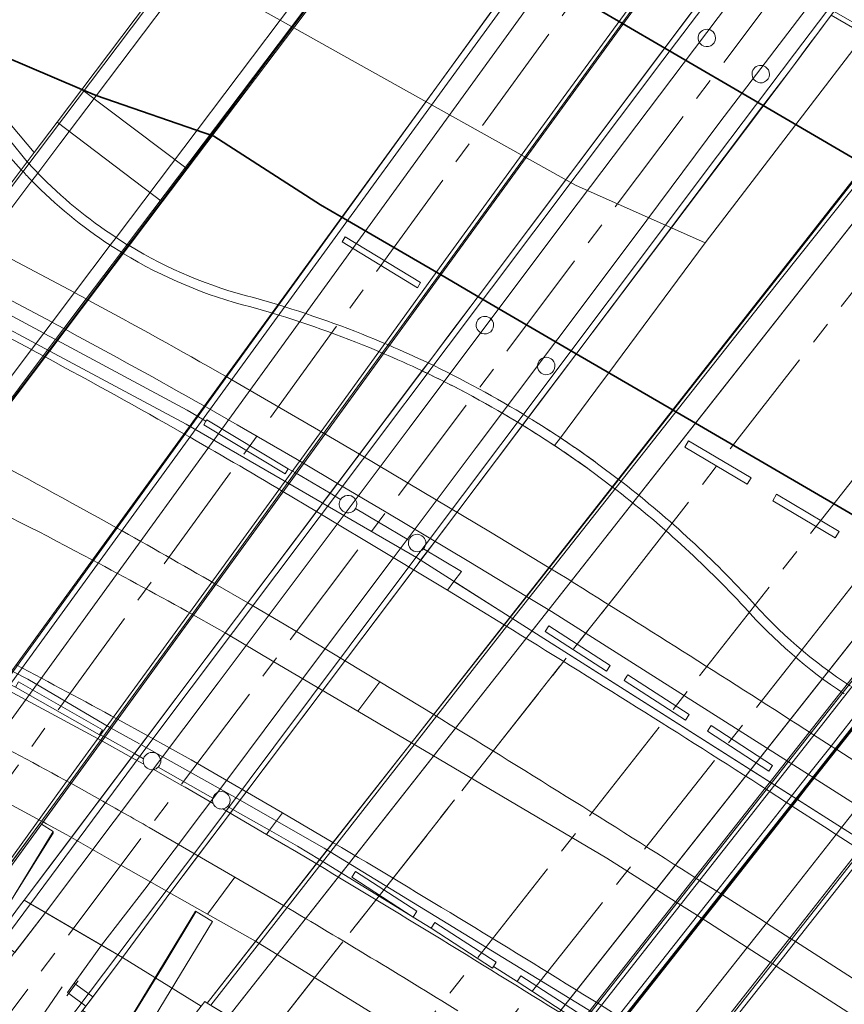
# Model space of a CAD drawing. Extents: x 150256 to 156914, y 461459 to 469481.
# Tile 352 of 656: x 155438 to 155492, y 464315 to 464381. Entities that reach past the tile are written whole.
import ezdxf

# ---------------------------------------------------------------- set-up
doc = ezdxf.new("R2010")
doc.units = 0
doc.header["$LTSCALE"] = 0.75
doc.linetypes.add('AM-AS', pattern=[16, 10, -2, 2, -2])
for name, color, linetype, lineweight in [('B-RO-AM-AS_SPOOR-G', 251, 'AM-AS', 18), ('B-RO-GK-BESCHOEIING-G', 251, 'GK-BESCHOEIING', 35), ('B-RO-GR-GRAS-GV', 251, 'CONTINUOUS', 13), ('B-RO-IE-TERREINAFSCHEIDING_KUNSTMATIG_HEKWERK-G', 251, 'IE-TERREINAFSCHEIDING-KUNSTMATIG', 18), ('B-RO-IE-TERREINAFSCHEIDING_KUNSTMATIG_MUUR-G', 251, 'IE-TERREINAFSCHEIDING-KUNSTMATIG-DICHT', 18), ('B-RO-IE-TERREINAFSCHEIDING_KUNSTMATIG_MUUR-GV', 251, 'CONTINUOUS', 18), ('B-RO-KW-KUNSTWERK_DEK-GV', 6, 'CONTINUOUS', 18), ('B-RO-KW-KUNSTWERK_LANDHOOFD-GV', 251, 'CONTINUOUS', 18), ('B-RO-KW-KUNSTWERK_PIJLER-GV', 251, 'CONTINUOUS', 18), ('B-RO-KW-KUNSTWERK_SLOOF-GV', 251, 'CONTINUOUS', 18), ('B-RO-OG-TERREIN_CULTUURSCHEIDING-GV', 251, 'CONTINUOUS', 18), ('B-RO-OG-WATER_KANAAL-GV', 251, 'CONTINUOUS', 18), ('B-RO-OG-WATER_SLOOT-GV', 251, 'CONTINUOUS', 18), ('B-RO-VH-VERHARDING_ASFALT-GV', 251, 'CONTINUOUS', 18), ('B-RO-VH-VERHARDING_BETONSTRAATSTEEN-GV', 251, 'CONTINUOUS', 18), ('B-RO-VH-VERHARDING_GESLOTEN-GV', 251, 'CONTINUOUS', 18), ('B-RO-VH-VERHARDING_HALFVERHARDING-GV', 251, 'CONTINUOUS', 18), ('B-RO-VH-VERHARDING_OPEN-GV', 251, 'CONTINUOUS', 18), ('B-RO-VH-VERHARDING_TEGEL-GV', 251, 'CONTINUOUS', 18)]:
    doc.layers.add(name, color=color, linetype=linetype, lineweight=lineweight)
doc.linetypes.add('GK-BESCHOEIING', pattern='A,30,-5,[1,NLCS.SHX,S=1,R=0,X=0,Y=0],-5', length=40)
doc.linetypes.add('IE-TERREINAFSCHEIDING-KUNSTMATIG', pattern='A,4,[82,NLCS.SHX,S=0.75,R=90,X=0,Y=0],4,-2', length=10)
doc.linetypes.add('IE-TERREINAFSCHEIDING-KUNSTMATIG-DICHT', pattern='A,8,-1,[82,NLCS.SHX,S=0.75,R=90,X=0,Y=0],-1', length=10)

msp = doc.modelspace()

# ---------------------------------------------------------------- linework, layer by layer
at = {"layer": 'B-RO-AM-AS_SPOOR-G'}
for points in [[(155441.116, 464320.501), (155491.031, 464386.996), (155503.952, 464403.971), (155518.689, 464422.913), (155536.167, 464444.788), (155546.292, 464457.177), (155556.515, 464469.485), (155566.837, 464481.711), (155577.256, 464493.853), (155587.771, 464505.912), (155597.271, 464516.636)], [(155422.857, 464273.661), (155477.381, 464342.942), (155493.043, 464363.007), (155509.223, 464384.191), (155525.037, 464405.534), (155533.931, 464417.834), (155542.722, 464430.209), (155553.562, 464445.78), (155562.117, 464458.319), (155572.66, 464474.094), (155580.974, 464486.793), (155591.217, 464502.764), (155599.024, 464515.244)], [(155433.072, 464325.332), (155484.051, 464395.593)], [(155453.951, 464313.171), (155477.381, 464342.942), (155493.043, 464363.007), (155507.485, 464381.915)], [(155460.576, 464309.148), (155482.736, 464337.299), (155499.955, 464359.378), (155507.705, 464369.474), (155514.171, 464378.031)], [(155464.204, 464306.944), (155488.579, 464337.827), (155518.31, 464375.627)], [(155411.977, 464281.684), (155441.116, 464320.501)]]:
    msp.add_lwpolyline(points, dxfattribs=at)
at = {"layer": 'B-RO-GK-BESCHOEIING-G'}
for points in [[(155404.322, 464392.35), (155418.51, 464386.19), (155441.69, 464376.28)], [(155477.624, 464380.67), (155471.047, 464384.509)], [(155480.417, 464379.04), (155477.624, 464380.67)], [(155486.962, 464375.22), (155480.417, 464379.04)], [(155441.69, 464376.28), (155442.639, 464375.873)], [(155442.639, 464375.873), (155450.461, 464373.185)], [(155493.781, 464371.24), (155486.962, 464375.22)], [(155458.93, 464367.815), (155457.547, 464368.622), (155450.461, 464373.185)], [(155465.51, 464363.978), (155458.93, 464367.815)], [(155468.008, 464362.522), (155465.51, 464363.978)], [(155474.536, 464358.715), (155468.008, 464362.522)], [(155480.975, 464354.961), (155474.536, 464358.715)], [(155498.954, 464344.478), (155480.975, 464354.961)]]:
    msp.add_lwpolyline(points, dxfattribs=at)
at = {"layer": 'B-RO-GR-GRAS-GV'}
msp.add_lwpolyline([(155444.294, 464313.538), (155445.429, 464312.847), (155446.991, 464311.957), (155449.614, 464315.343), (155444.388, 464318.59), (155442.418, 464315.968), (155441.949, 464315.343), (155441.741, 464315.066)], close=True, dxfattribs=at)
at = {"layer": 'B-RO-IE-TERREINAFSCHEIDING_KUNSTMATIG_HEKWERK-G'}
for points in [[(155438.272, 464322.163), (155446.081, 464332.671), (155480.292, 464378.237), (155505.748, 464411.774), (155519.922, 464429.814), (155533.443, 464446.652), (155543.198, 464458.597), (155552.628, 464469.969), (155560.49, 464479.286), (155574.132, 464495.209)], [(155579.171, 464490.848), (155562.646, 464471.486), (155550.648, 464457.118), (155539.984, 464444.06), (155533.485, 464436.027), (155524.813, 464425.145), (155508.616, 464404.469), (155499.141, 464392.071), (155493.769, 464384.909), (155489.039, 464378.66), (155483.921, 464371.879), (155469.534, 464352.676), (155461.949, 464342.603), (155454.437, 464332.557), (155449.458, 464325.906), (155444.08, 464318.77)], [(155408.933, 464332.615), (155467.476, 464410.195)], [(155416.547, 464328.592), (155438.839, 464358.023), (155452.919, 464376.737), (155463.664, 464391.022), (155474.843, 464405.815)], [(155474.868, 464405.966), (155444.709, 464365.979)], [(155481.021, 464397.364), (155469.3, 464381.263), (155454.306, 464360.667), (155443.903, 464346.354), (155436.678, 464336.41), (155430.044, 464327.271)], [(155435.81, 464323.579), (155440.392, 464329.893), (155449.617, 464342.564), (155459.128, 464355.662), (155465.863, 464364.984), (155473.664, 464375.719), (155478.47, 464382.318), (155483.65, 464389.465), (155486.876, 464393.942)], [(155450.256, 464315.415), (155470.14, 464340.893), (155487.048, 464362.314), (155504.159, 464383.847)], [(155466.298, 464300.141), (155526.484, 464376.549)], [(155466.299, 464300.079), (155475.256, 464311.41), (155485.48, 464324.35), (155498.804, 464341.286), (155509.049, 464354.312), (155526.445, 464376.449)], [(155521.609, 464373.71), (155512.485, 464362.056), (155489.672, 464333.108), (155471.533, 464310.087), (155467.467, 464304.963)], [(155471.095, 464297.245), (155531.364, 464373.825)], [(155444.709, 464365.979), (155444.318, 464365.462)], [(155444.318, 464365.462), (155441.978, 464362.358)], [(155431.625, 464363.152), (155439.238, 464359.057)], [(155441.978, 464362.358), (155440.492, 464360.389)], [(155440.492, 464360.389), (155439.943, 464359.661)], [(155439.943, 464359.661), (155439.125, 464358.576)], [(155439.125, 464358.576), (155434.437, 464352.361)], [(155439.238, 464359.057), (155448.619, 464354.028)], [(155448.619, 464354.028), (155454.874, 464350.415)], [(155454.874, 464350.415), (155457.658, 464348.8)], [(155457.733, 464348.756), (155463.92, 464345.167)], [(155463.92, 464345.167), (155469.831, 464341.406)], [(155427.142, 464342.688), (155438.1, 464337.089)], [(155469.831, 464341.406), (155492.825, 464326.807)], [(155443.558, 464333.884), (155438.1, 464337.089)], [(155445.523, 464332.789), (155443.558, 464333.884)], [(155452.02, 464329.166), (155445.598, 464332.747)], [(155457.784, 464325.845), (155452.02, 464329.166)], [(155437.014, 464322.414), (155439.815, 464326.9)], [(155480.837, 464311.746), (155457.784, 464325.845)], [(155433.513, 464315.759), (155438.272, 464322.163)], [(155444.297, 464313.434), (155445.22, 464314.952), (155447.15, 464318.123), (155449.267, 464321.624)], [(155444.08, 464318.77), (155439.457, 464312.634)], [(155449.614, 464315.343), (155444.388, 464318.59)], [(155441.451, 464317.038), (155440.692, 464316.04)]]:
    msp.add_lwpolyline(points, dxfattribs=at)
at = {"layer": 'B-RO-IE-TERREINAFSCHEIDING_KUNSTMATIG_MUUR-G'}
for points in [[(155655.383, 464582.668), (155648.712, 464575.642), (155634.295, 464560.605), (155623.937, 464549.596), (155614.631, 464539.477), (155605.395, 464529.327), (155596.146, 464519.062), (155584.916, 464506.388), (155577.621, 464498.034), (155576.387, 464496.062), (155562.691, 464480.092), (155545.537, 464459.633), (155534.615, 464446.191), (155524.083, 464433.13), (155514.857, 464421.462), (155506.205, 464410.363), (155497.319, 464398.763), (155487.038, 464385.178), (155473.904, 464367.748), (155463.449, 464353.767), (155450.742, 464336.842), (155439.281, 464321.574)], [(155660.15, 464577.891), (155648.229, 464565.763), (155631.889, 464548.582), (155616.596, 464531.934), (155600.499, 464514.073), (155592.438, 464504.889), (155583.645, 464495.044), (155583.94, 464494.794), (155579.611, 464489.696), (155579.008, 464490.196), (155565.549, 464474.325), (155537.17, 464439.92), (155529.877, 464430.899), (155512.147, 464408.458), (155499.916, 464392.428), (155494.691, 464385.487), (155491.356, 464381.056), (155488.838, 464377.674), (155474.573, 464358.764), (155466.598, 464348.171), (155459.334, 464338.523), (155451.559, 464328.196), (155447.609, 464322.95), (155444.388, 464318.59)], [(155437.857, 464322.405), (155468.02, 464362.526), (155488.097, 464389.264), (155493.387, 464396.3), (155501.503, 464407.292), (155519.093, 464429.842)], [(155442.991, 464319.406), (155445.885, 464323.128), (155451.65, 464330.818), (155455.941, 464336.578), (155462.308, 464345.036), (155467.897, 464352.485), (155473.316, 464359.719), (155478.385, 464366.467), (155484.09, 464374.108), (155491.029, 464383.249), (155495.819, 464389.633), (155501.849, 464397.552), (155508.22, 464405.863), (155518.044, 464418.446)], [(155429.75, 464327.459), (155480.576, 464397.624)], [(155482.133, 464396.714), (155431.265, 464326.489)], [(155487.19, 464393.759), (155436.068, 464323.413)], [(155450.024, 464315.556), (155458.23, 464326.05), (155472.691, 464344.431), (155481.017, 464355.014), (155497.626, 464376.128), (155502.529, 464382.36), (155503.88, 464384.009)], [(155505.332, 464383.165), (155483.683, 464355.655), (155474.949, 464344.556), (155461.26, 464327.16), (155451.448, 464314.691)], [(155498.454, 464377.18), (155491.487, 464381.231)], [(155526.445, 464376.449), (155466.299, 464300.079)], [(155466.157, 464305.759), (155479.661, 464322.869), (155485.48, 464330.238), (155490.618, 464336.748), (155499.364, 464347.828), (155520.365, 464374.433)], [(155467.58, 464304.894), (155472.296, 464310.877), (155483.784, 464325.454), (155493.94, 464338.339), (155506.034, 464353.684), (155518.681, 464369.731), (155521.752, 464373.627)], [(155477.358, 464350.363), (155475.963, 464351.41)], [(155476.959, 464349.857), (155475.584, 464350.888)], [(155437.857, 464322.405), (155437.555, 464322.002)], [(155436.649, 464318.165), (155439.281, 464321.574)], [(155442.991, 464319.406), (155440.731, 464316.269)], [(155439.758, 464312.428), (155444.388, 464318.59)], [(155440.382, 464316.631), (155435.883, 464310.103)], [(155449.614, 464315.343), (155449.857, 464315.657), (155450.024, 464315.556)]]:
    msp.add_lwpolyline(points, dxfattribs=at)
for points in [[(155464.693, 464358.109, 0.010066), (155462.101, 464359.281)], [(155464.297, 464357.582, 0.010279), (155461.712, 464358.745)], [(155471.356, 464354.49, 0.026619), (155464.693, 464358.109)], [(155470.965, 464353.972, 0.026672), (155464.297, 464357.582)], [(155475.584, 464350.888, 0.019576), (155470.965, 464353.972)], [(155475.963, 464351.41, 0.019619), (155471.356, 464354.49)], [(155486.052, 464342.424, 0.041783), (155477.358, 464350.363)], [(155485.733, 464341.852, 0.042019), (155476.959, 464349.857)], [(155486.052, 464342.424, 0.067158), (155492.752, 464336.616)], [(155485.733, 464341.852, 0.065528), (155492.351, 464336.108)]]:
    msp.add_lwpolyline(points, format="xyb", dxfattribs=at)
at = {"layer": 'B-RO-IE-TERREINAFSCHEIDING_KUNSTMATIG_MUUR-GV'}
for points in [[(155491.487, 464381.231), (155493.724, 464379.93), (155493.913, 464380.175), (155491.673, 464381.478)], [(155438.061, 464371.476), (155435.687, 464374.4), (155435.482, 464374.653), (155435.335, 464374.535), (155434.962, 464374.237), (155436.42, 464372.333), (155437.666, 464370.952), (155437.774, 464370.835)], [(155438.373, 464370.212), (155438.374, 464370.211)], [(155444.833, 464365.903), (155444.71, 464365.98), (155444.699, 464365.965), (155443.991, 464366.432), (155443.966, 464366.448)], [(155443.577, 464365.933), (155443.601, 464365.916), (155444.319, 464365.464), (155444.443, 464365.386)], [(155458.882, 464349.026), (155458.183, 464349.443), (155455.923, 464350.769), (155455.404, 464351.069), (155455.206, 464350.741), (155449.79, 464354.003), (155449.934, 464354.241), (155449.331, 464354.591), (155448.684, 464354.966), (155440.072, 464359.591), (155439.943, 464359.66), (155439.179, 464360.071), (155439.158, 464360.082), (155433.162, 464363.303), (155432.4, 464363.713), (155432.252, 464363.792), (155431.639, 464364.121), (155431.31, 464363.481)], [(155454.696, 464361.982), (155453.084, 464362.451)], [(155452.918, 464361.828), (155454.295, 464361.429)], [(155438.339, 464358.999), (155438.359, 464358.988), (155439.125, 464358.576), (155439.254, 464358.506)], [(155473.105, 464352.608), (155473.49, 464353.128)], [(155473.49, 464353.128), (155473.105, 464352.608)], [(155477.358, 464350.363), (155475.963, 464351.41)], [(155475.584, 464350.888), (155476.959, 464349.857)], [(155455.052, 464349.569), (155457.28, 464348.24), (155459.006, 464347.199), (155460.495, 464346.304), (155465.98, 464342.992), (155466.416, 464343.579), (155466.909, 464344.245), (155464.389, 464345.746)], [(155463.415, 464346.326), (155461.41, 464347.521), (155459.879, 464348.433)], [(155418.558, 464346.585), (155418.228, 464345.915), (155418.599, 464345.738), (155419.56, 464345.28), (155425.747, 464342.327), (155425.752, 464342.325), (155426.573, 464341.933), (155426.705, 464341.87), (155427.329, 464341.572), (155427.661, 464342.23), (155436.237, 464337.808), (155435.793, 464337.354), (155436.525, 464336.949), (155437.286, 464336.551), (155437.488, 464336.905), (155443.053, 464333.721), (155442.868, 464333.397), (155443.207, 464333.248), (155445.187, 464332.142), (155445.792, 464331.798)], [(155491.811, 464326.77), (155493.372, 464325.767), (155493.485, 464325.694), (155493.741, 464325.529), (155557.001, 464284.854), (155557.025, 464284.891), (155557.676, 464285.896), (155557.433, 464286.046), (155557.308, 464285.807), (155557.119, 464285.447), (155493.732, 464326.224), (155492.825, 464326.807), (155492.168, 464327.224), (155489.234, 464329.087), (155469.831, 464341.406), (155466.416, 464343.579), (155465.98, 464342.992), (155469.752, 464340.695)], [(155451.361, 464329.454), (155451.396, 464329.417), (155451.428, 464329.377), (155451.456, 464329.335), (155451.48, 464329.29), (155451.5, 464329.243), (155451.516, 464329.195), (155451.528, 464329.145), (155451.535, 464329.095), (155451.538, 464329.044), (155451.536, 464328.993), (155451.53, 464328.943), (155451.52, 464328.893), (155451.467, 464328.762), (155451.371, 464328.63), (155454.164, 464327.044), (155455.022, 464328.201), (155449.364, 464331.492), (155448.945, 464331.734), (155446.078, 464333.328), (155444.066, 464334.431)], [(155446.594, 464332.17), (155446.686, 464332.117)], [(155446.771, 464331.243), (155450.397, 464329.183)], [(155487.286, 464329.687), (155488.519, 464328.895), (155488.803, 464328.712), (155488.893, 464328.653), (155491.037, 464327.268), (155491.811, 464326.77)], [(155458.376, 464326.234), (155455.022, 464328.201), (155454.164, 464327.044), (155456.017, 464325.991), (155457.478, 464325.093), (155463.702, 464321.272), (155464.902, 464320.529), (155465.152, 464320.914), (155469.226, 464318.267), (155469.043, 464317.985), (155470.614, 464316.998), (155470.859, 464317.375), (155474.933, 464314.728)], [(155480.656, 464312.595), (155480.655, 464312.596), (155477.712, 464314.45), (155477.617, 464314.51), (155477.333, 464314.689), (155476.075, 464315.475)]]:
    msp.add_lwpolyline(points, dxfattribs=at)
for points in [[(155438.764, 464370.728, -0.004798), (155438.061, 464371.476)], [(155437.774, 464370.835, 0.01312), (155438.373, 464370.212)], [(155443.966, 464366.448, -0.055839), (155438.764, 464370.728)], [(155438.374, 464370.211, 0.055102), (155443.577, 464365.933)], [(155453.084, 464362.451, -0.073921), (155444.833, 464365.903)], [(155444.443, 464365.386, 0.074558), (155452.918, 464361.828)], [(155432.31, 464362.175, -0.003868), (155438.339, 464358.999)], [(155462.101, 464359.281, 0.027694), (155454.696, 464361.982)], [(155454.295, 464361.429, -0.027794), (155461.712, 464358.745)], [(155464.693, 464358.109, 0.010066), (155462.101, 464359.281)], [(155461.712, 464358.745, -0.010279), (155464.297, 464357.582)], [(155439.254, 464358.506, -0.005819), (155448.465, 464353.398)], [(155471.356, 464354.49, 0.026619), (155464.693, 464358.109)], [(155464.297, 464357.582, -0.013321), (155467.68, 464355.865)], [(155467.68, 464355.865, -0.013119), (155470.965, 464353.972)], [(155470.965, 464353.972, -0.009187), (155473.105, 464352.608)], [(155473.49, 464353.128, 0.00921), (155471.356, 464354.49)], [(155448.465, 464353.398, -0.004412), (155455.052, 464349.569)], [(155475.963, 464351.41, 0.010691), (155473.49, 464353.128)], [(155473.105, 464352.608, -0.01067), (155475.584, 464350.888)], [(155486.052, 464342.424, 0.041783), (155477.358, 464350.363)], [(155476.959, 464349.857, -0.042019), (155485.733, 464341.852)], [(155458.932, 464348.345, -0.326067), (155458.882, 464349.026)], [(155459.879, 464348.433, -0.52156), (155458.932, 464348.345)], [(155463.556, 464345.728, -0.289003), (155463.415, 464346.326)], [(155464.389, 464345.746, -0.424953), (155463.556, 464345.728)], [(155492.752, 464336.616, -0.067158), (155486.052, 464342.424)], [(155485.733, 464341.852, 0.065528), (155492.351, 464336.108)], [(155469.752, 464340.695, -0.00512), (155487.286, 464329.687)], [(155444.066, 464334.431, 0.004151), (155437.317, 464338.039)], [(155445.792, 464331.798, -0.463579), (155446.594, 464332.17)], [(155446.686, 464332.117, -0.4587), (155446.771, 464331.243)], [(155450.397, 464329.183, -0.57572), (155451.361, 464329.454)], [(155476.075, 464315.475, 0.006044), (155458.376, 464326.234)]]:
    msp.add_lwpolyline(points, format="xyb", dxfattribs=at)
msp.add_lwpolyline([(155463.702, 464321.272), (155459.628, 464323.919), (155459.878, 464324.304), (155463.952, 464321.657)], close=True, dxfattribs=at)
at = {"layer": 'B-RO-KW-KUNSTWERK_DEK-GV'}
for points in [[(155438.905, 464327.504), (155440.726, 464329.989), (155443.795, 464334.21), (155448.664, 464340.908), (155457.686, 464353.32), (155465.422, 464363.96), (155477.449, 464380.505), (155480.433, 464384.609), (155481.056, 464385.466), (155481.889, 464386.612), (155482.979, 464388.111), (155487.073, 464393.827), (155480.576, 464397.624), (155476.477, 464391.891), (155473.804, 464388.216), (155470.947, 464384.286), (155458.959, 464367.8), (155451.184, 464357.107), (155442.099, 464344.613), (155437.209, 464337.888), (155434.153, 464333.686), (155429.75, 464327.459), (155435.959, 464323.483), (155436.798, 464324.628)], [(155458.23, 464326.05), (155450.024, 464315.556), (155467.58, 464304.894), (155521.752, 464373.627), (155503.88, 464384.009), (155502.529, 464382.36), (155499.501, 464378.511), (155497.626, 464376.128), (155481.017, 464355.014), (155476.752, 464349.593), (155472.691, 464344.431), (155465.202, 464334.911)]]:
    msp.add_lwpolyline(points, close=True, dxfattribs=at)
for points in [[(155456.683, 464396.182), (155441.684, 464376.283), (155440.045, 464374.108), (155438.524, 464372.091), (155438.061, 464371.476), (155437.666, 464370.952), (155434.246, 464366.429)], [(155422.443, 464336.218), (155447.031, 464368.817), (155448.679, 464370.999), (155463.691, 464390.872)], [(155482.225, 464381.447), (155480.353, 464378.956), (155480.296, 464378.88), (155468.02, 464362.526), (155466.144, 464360.036), (155464.936, 464358.432), (155464.782, 464358.228), (155464.31, 464357.599), (155460.112, 464352.011), (155458.709, 464350.143), (155457.69, 464348.781), (155457.449, 464348.459), (155450.878, 464339.719), (155445.871, 464333.053), (155445.628, 464332.73), (155442.726, 464328.866), (155440.998, 464326.567), (155437.857, 464322.405), (155444.388, 464318.59), (155447.609, 464322.95), (155449.288, 464325.18), (155451.559, 464328.196), (155452.208, 464329.058), (155452.451, 464329.38), (155457.582, 464336.196), (155459.334, 464338.523), (155463.96, 464344.667), (155464.201, 464344.988), (155465.157, 464346.258), (155466.598, 464348.171), (155470.835, 464353.8), (155471.75, 464355.014), (155472.851, 464356.477), (155474.573, 464358.764), (155486.86, 464375.084), (155488.838, 464377.674), (155490.003, 464379.247), (155490.657, 464380.126), (155491.356, 464381.056)], [(155493.587, 464335.329), (155491.472, 464332.644), (155489.979, 464330.748), (155489.473, 464330.106), (155488.519, 464328.895), (155483.871, 464322.991), (155482.593, 464321.369), (155477.333, 464314.689)], [(155482.583, 464311.359), (155487.827, 464318.02), (155489.103, 464319.64), (155493.741, 464325.529)]]:
    msp.add_lwpolyline(points, dxfattribs=at)
at = {"layer": 'B-RO-KW-KUNSTWERK_LANDHOOFD-GV'}
for points in [[(155447.031, 464368.817), (155448.679, 464370.999), (155441.684, 464376.283), (155440.045, 464374.108)], [(155486.158, 464350.471), (155482.003, 464352.94), (155481.746, 464352.508), (155485.901, 464350.039)], [(155487.599, 464348.947), (155491.754, 464346.478), (155492.011, 464346.91), (155487.856, 464349.379)], [(155476.541, 464337.611), (155476.791, 464337.996), (155472.717, 464340.643), (155472.467, 464340.258)], [(155477.906, 464337.294), (155477.715, 464337), (155481.789, 464334.353), (155482.039, 464334.738), (155477.965, 464337.385)], [(155487.335, 464330.98), (155487.571, 464331.344), (155483.511, 464334.012), (155483.418, 464333.869), (155483.261, 464333.627)], [(155463.702, 464321.272), (155463.952, 464321.657), (155459.878, 464324.304), (155459.628, 464323.919)], [(155464.902, 464320.529), (155468.976, 464317.882), (155469.043, 464317.985), (155469.226, 464318.267), (155465.152, 464320.914)], [(155470.614, 464316.998), (155474.683, 464314.343), (155474.764, 464314.468), (155474.933, 464314.728), (155470.859, 464317.375)]]:
    msp.add_lwpolyline(points, close=True, dxfattribs=at)
at = {"layer": 'B-RO-KW-KUNSTWERK_PIJLER-GV'}
for points in [[(155483.631, 464380.114, 0.954747), (155482.767, 464379.343)], [(155482.767, 464379.343, 1.047691), (155483.631, 464380.114)], [(155487.211, 464377.71, 0.954747), (155486.347, 464376.939)], [(155486.347, 464376.939, 1.047691), (155487.211, 464377.71)], [(155468.882, 464361.024, 0.954747), (155468.018, 464360.253)], [(155468.018, 464360.253, 1.04898), (155468.882, 464361.024)], [(155472.959, 464358.307, 0.953459), (155472.095, 464357.536)], [(155472.095, 464357.536, 1.05013), (155472.959, 464358.307)], [(155458.882, 464349.026, 0.326067), (155458.932, 464348.345)], [(155459.795, 464349.12, 0.490788), (155458.882, 464349.026)], [(155459.879, 464348.433, 0.331724), (155459.795, 464349.12)], [(155458.932, 464348.345, 0.52156), (155459.879, 464348.433)], [(155463.415, 464346.326, 0.289003), (155463.556, 464345.728)], [(155464.4, 464346.523, 0.577509), (155463.415, 464346.326)], [(155464.389, 464345.746, 0.384828), (155464.4, 464346.523)], [(155463.556, 464345.728, 0.424953), (155464.389, 464345.746)], [(155445.792, 464331.798, 0.159735), (155445.807, 464331.441)], [(155446.594, 464332.17, 0.463579), (155445.792, 464331.798)], [(155446.771, 464331.243, 0.4587), (155446.686, 464332.117)], [(155445.807, 464331.441, 0.091053), (155445.913, 464331.263)], [(155445.913, 464331.263, 0.271356), (155446.463, 464331.074)], [(155446.463, 464331.074, 0.157878), (155446.771, 464331.243)], [(155450.397, 464329.183, 0.151349), (155450.414, 464328.833)], [(155451.361, 464329.454, 0.57572), (155450.397, 464329.183)], [(155450.414, 464328.833, 0.105284), (155450.543, 464328.631)]]:
    msp.add_lwpolyline(points, format="xyb", dxfattribs=at)
for points in [[(155446.686, 464332.117), (155446.594, 464332.17)], [(155451.06, 464328.466), (155451.11, 464328.478), (155451.159, 464328.493), (155451.207, 464328.513), (155451.252, 464328.537), (155451.371, 464328.63), (155451.467, 464328.762), (155451.52, 464328.893), (155451.53, 464328.943), (155451.536, 464328.993), (155451.538, 464329.044), (155451.535, 464329.095), (155451.528, 464329.145), (155451.516, 464329.195), (155451.5, 464329.243), (155451.48, 464329.29), (155451.456, 464329.335), (155451.428, 464329.377), (155451.396, 464329.417), (155451.361, 464329.454)], [(155450.543, 464328.631), (155450.581, 464328.596), (155450.621, 464328.564), (155450.664, 464328.537), (155450.71, 464328.513), (155450.757, 464328.493), (155450.806, 464328.477), (155450.856, 464328.466), (155450.907, 464328.459), (155450.958, 464328.457), (155451.009, 464328.459), (155451.06, 464328.466)]]:
    msp.add_lwpolyline(points, dxfattribs=at)
at = {"layer": 'B-RO-KW-KUNSTWERK_SLOOF-GV'}
for points in [[(155464.199, 464363.445), (155459.196, 464366.491), (155458.986, 464366.146), (155463.989, 464363.1)], [(155455.404, 464351.069), (155449.988, 464354.331), (155449.934, 464354.241), (155449.79, 464354.003), (155455.206, 464350.741)], [(155442.868, 464333.397), (155443.053, 464333.721), (155437.488, 464336.905), (155437.286, 464336.551)]]:
    msp.add_lwpolyline(points, close=True, dxfattribs=at)
at = {"layer": 'B-RO-OG-TERREIN_CULTUURSCHEIDING-GV'}
msp.add_lwpolyline([(155433.338, 464372.936), (155434.962, 464374.237), (155435.335, 464374.535), (155435.482, 464374.653), (155435.687, 464374.4), (155438.061, 464371.476), (155438.524, 464372.091), (155437.022, 464373.889), (155435.549, 464375.651), (155434.537, 464374.841)], dxfattribs=at)
at = {"layer": 'B-RO-OG-WATER_KANAAL-GV'}
for points in [[(155418.51, 464386.19), (155441.684, 464376.283), (155441.836, 464376.217), (155442.639, 464375.873), (155442.646, 464375.871), (155449.344, 464373.569), (155450.209, 464373.272), (155450.461, 464373.185), (155453.564, 464371.187), (155457.547, 464368.622), (155458.93, 464367.815), (155465.51, 464363.978), (155468.008, 464362.522), (155474.536, 464358.715), (155476.697, 464357.455), (155483.1, 464366.097), (155474.481, 464369.925), (155459.101, 464378.522), (155454.871, 464380.886), (155448.935, 464384.205), (155393.838, 464415.002)], [(155393.838, 464415.002), (155448.935, 464384.205), (155454.871, 464380.886), (155459.101, 464378.522), (155474.481, 464369.925), (155483.1, 464366.097), (155489.133, 464373.953), (155486.962, 464375.22), (155480.417, 464379.04), (155477.624, 464380.67), (155471.047, 464384.509), (155465.891, 464387.519), (155462.75, 464389.352), (155461.766, 464390.015), (155456.165, 464393.786), (155455.312, 464394.36), (155446.722, 464400.522), (155435.754, 464408.303), (155425.787, 464414.792)], [(155518.035, 464357.091), (155516.414, 464358.035), (155513.405, 464359.786), (155513.319, 464359.836), (155513.022, 464360.009), (155511.778, 464360.735), (155493.781, 464371.24), (155489.133, 464373.953), (155483.1, 464366.097), (155476.697, 464357.455), (155480.975, 464354.961), (155498.954, 464344.478), (155500.213, 464343.744), (155500.508, 464343.572), (155500.598, 464343.52), (155503.608, 464341.764), (155503.609, 464341.764), (155505.225, 464340.822), (155505.338, 464340.756), (155505.607, 464340.599), (155506.368, 464340.155), (155532.4, 464317.598), (155545.684, 464306.087)]]:
    msp.add_lwpolyline(points, dxfattribs=at)
at = {"layer": 'B-RO-OG-WATER_SLOOT-GV'}
for points in [[(155431.132, 464376.146), (155433.405, 464373.934), (155434.537, 464374.841), (155435.549, 464375.651), (155437.022, 464373.889), (155438.524, 464372.091), (155440.045, 464374.108), (155441.684, 464376.283), (155418.51, 464386.19), (155409.3, 464390.189), (155409.245, 464390.058), (155408.089, 464387.29), (155413.222, 464385.13), (155416.799, 464384.297), (155419.243, 464383.482), (155423.354, 464381.652), (155426.673, 464379.693), (155430.396, 464376.862)], [(155464.199, 464363.445), (155463.989, 464363.1), (155458.986, 464366.146), (155459.196, 464366.491)], [(155486.158, 464350.471), (155485.901, 464350.039), (155481.746, 464352.508), (155482.003, 464352.94)], [(155487.599, 464348.947), (155487.856, 464349.379), (155492.011, 464346.91), (155491.754, 464346.478)]]:
    msp.add_lwpolyline(points, close=True, dxfattribs=at)
for points in [[(155474.536, 464358.715), (155468.008, 464362.522), (155465.51, 464363.978), (155458.93, 464367.815), (155457.547, 464368.622), (155453.564, 464371.187), (155450.461, 464373.185), (155450.209, 464373.272), (155449.344, 464373.569), (155442.646, 464375.871), (155442.639, 464375.873), (155441.836, 464376.217), (155441.684, 464376.283), (155448.679, 464370.999), (155447.031, 464368.817), (155440.045, 464374.108), (155438.524, 464372.091), (155438.061, 464371.476)], [(155443.966, 464366.448), (155443.991, 464366.432), (155444.699, 464365.965), (155444.71, 464365.98), (155444.833, 464365.903)], [(155453.084, 464362.451), (155454.696, 464361.982)], [(155473.49, 464353.128), (155476.278, 464356.891), (155476.697, 464357.455), (155474.536, 464358.715)], [(155500.598, 464343.52), (155500.508, 464343.572), (155500.213, 464343.744), (155498.954, 464344.478), (155480.975, 464354.961), (155476.697, 464357.455), (155476.278, 464356.891), (155473.49, 464353.128)], [(155475.963, 464351.41), (155477.358, 464350.363)]]:
    msp.add_lwpolyline(points, dxfattribs=at)
for points in [[(155438.061, 464371.476, 0.004798), (155438.764, 464370.728)], [(155438.764, 464370.728, 0.055839), (155443.966, 464366.448)], [(155444.833, 464365.903, 0.073921), (155453.084, 464362.451)], [(155454.696, 464361.982, -0.027694), (155462.101, 464359.281)], [(155468.018, 464360.253, -0.954747), (155468.882, 464361.024)], [(155468.882, 464361.024, -1.04898), (155468.018, 464360.253)], [(155462.101, 464359.281, -0.010066), (155464.693, 464358.109)], [(155464.693, 464358.109, -0.026619), (155471.356, 464354.49)], [(155472.095, 464357.536, -0.953459), (155472.959, 464358.307)], [(155472.959, 464358.307, -1.05013), (155472.095, 464357.536)], [(155471.356, 464354.49, -0.00921), (155473.49, 464353.128)], [(155473.49, 464353.128, -0.010691), (155475.963, 464351.41)], [(155477.358, 464350.363, -0.041783), (155486.052, 464342.424)], [(155486.052, 464342.424, 0.067158), (155492.752, 464336.616)]]:
    msp.add_lwpolyline(points, format="xyb", dxfattribs=at)
at = {"layer": 'B-RO-VH-VERHARDING_ASFALT-GV'}
for points in [[(155433.644, 464352.782), (155438.339, 464358.999), (155439.158, 464360.082), (155439.708, 464360.81), (155441.195, 464362.779), (155443.576, 464365.932), (155443.577, 464365.933), (155443.966, 464366.448), (155446.765, 464370.155), (155449.344, 464373.569), (155454.871, 464380.886), (155461.766, 464390.014)], [(155448.935, 464384.205), (155442.646, 464375.871), (155440.224, 464372.662), (155438.764, 464370.728), (155438.374, 464370.211), (155438.371, 464370.207), (155435.164, 464365.956)], [(155529.695, 464374.763), (155526.484, 464376.549), (155524.793, 464374.252), (155523.88, 464373.092), (155522.062, 464370.783), (155521.878, 464370.549), (155521.493, 464370.06), (155520.787, 464369.163), (155519.308, 464367.284), (155518.292, 464365.995), (155518.103, 464365.755), (155513.405, 464359.786), (155500.598, 464343.52), (155494.376, 464335.617), (155493.973, 464335.105), (155493.971, 464335.102), (155491.846, 464332.403), (155490.354, 464330.508), (155489.847, 464329.865), (155489.234, 464329.087), (155488.893, 464328.653), (155484.247, 464322.751), (155482.971, 464321.13), (155477.712, 464314.45)], [(155492.168, 464327.224), (155492.764, 464327.982), (155493.281, 464328.638), (155494.761, 464330.519), (155497.1, 464333.492), (155497.106, 464333.5), (155497.516, 464334.021), (155503.609, 464341.764), (155516.414, 464358.035), (155521.113, 464364.006), (155521.301, 464364.245), (155522.315, 464365.534), (155523.801, 464367.422), (155524.499, 464368.309), (155524.5, 464368.31), (155524.885, 464368.8), (155525.068, 464369.032), (155526.882, 464371.337), (155527.792, 464372.497), (155528.992, 464374.022)], [(155439.254, 464358.506), (155439.125, 464358.576), (155438.359, 464358.988), (155438.339, 464358.999)], [(155469.752, 464340.695), (155465.98, 464342.992), (155460.495, 464346.304), (155459.006, 464347.199), (155457.28, 464348.24), (155455.052, 464349.569)], [(155445.807, 464331.441), (155444.999, 464331.891), (155443.018, 464332.987), (155436.288, 464336.621), (155429.804, 464339.994), (155427.203, 464341.287), (155426.382, 464341.68), (155425.562, 464342.073), (155418.416, 464345.496)], [(155450.579, 464343.405), (155452.716, 464342.165), (155455.141, 464340.743), (155455.95, 464340.257), (155461.48, 464336.918), (155465.066, 464334.738)], [(155640.564, 464219.694), (155562.295, 464270.168), (155557.075, 464273.534), (155548.784, 464278.882), (155487.827, 464318.02), (155487.573, 464318.183), (155487.458, 464318.256), (155485.898, 464319.256), (155483.327, 464320.904), (155482.971, 464321.13), (155482.877, 464321.189), (155482.593, 464321.369), (155481.347, 464322.158), (155476.576, 464325.181), (155463.583, 464332.853), (155460.025, 464334.954), (155454.442, 464338.249), (155451.209, 464340.158), (155450.66, 464340.482), (155449.095, 464341.36)], [(155444.066, 464334.431), (155446.078, 464333.328), (155448.945, 464331.734), (155449.364, 464331.492), (155455.022, 464328.201), (155458.376, 464326.234)], [(155448.28, 464330.05), (155446.463, 464331.074)], [(155440.952, 464330.167), (155442.888, 464329.082)], [(155562.812, 464280.386), (155562.288, 464280.8), (155557.864, 464284.298), (155557.084, 464284.849), (155557.025, 464284.891), (155557.001, 464284.854), (155493.741, 464325.529), (155493.485, 464325.694), (155493.372, 464325.767), (155491.811, 464326.77), (155491.037, 464327.268), (155488.893, 464328.653), (155488.803, 464328.712), (155488.519, 464328.895), (155487.286, 464329.687)], [(155457.266, 464324.824), (155455.961, 464325.605), (155453.962, 464326.772), (155451.06, 464328.466), (155451.009, 464328.459), (155450.958, 464328.457), (155450.907, 464328.459), (155450.856, 464328.466), (155450.806, 464328.477), (155450.757, 464328.493), (155450.71, 464328.513), (155450.664, 464328.537), (155450.621, 464328.564), (155450.581, 464328.596), (155450.543, 464328.631)], [(155446.161, 464327.23), (155451.86, 464323.935), (155455.085, 464322.051)], [(155470.044, 464299.034), (155471.201, 464300.582), (155475.337, 464305.836), (155477.327, 464308.364), (155478.504, 464309.86), (155479.491, 464311.115), (155479.822, 464311.535), (155480.264, 464312.097), (155480.656, 464312.595), (155485.898, 464319.256), (155487.173, 464320.877), (155491.811, 464326.77), (155492.168, 464327.224)], [(155482.628, 464323.782), (155483.871, 464322.991), (155484.154, 464322.81), (155484.247, 464322.751), (155486.884, 464321.063), (155487.173, 464320.877), (155488.734, 464319.877), (155488.848, 464319.803), (155489.103, 464319.64), (155549.648, 464280.707), (155558.254, 464275.174), (155563.405, 464271.862), (155604.997, 464245.121), (155641.777, 464221.483), (155671.995, 464202.045)], [(155476.075, 464315.475), (155477.333, 464314.689), (155477.617, 464314.51), (155477.712, 464314.45), (155480.655, 464312.596), (155480.656, 464312.595), (155480.976, 464312.393), (155482.214, 464311.596), (155482.215, 464311.596), (155482.331, 464311.521), (155482.583, 464311.359), (155547.442, 464269.704), (155549.396, 464268.422), (155549.799, 464268.172), (155550.2, 464267.917), (155550.597, 464267.658), (155552.23, 464266.782), (155558.038, 464263.664), (155561.106, 464262.017), (155564.481, 464260.151), (155567.657, 464258.205), (155580.363, 464250.026), (155647.754, 464206.958)]]:
    msp.add_lwpolyline(points, dxfattribs=at)
for points in [[(155438.339, 464358.999, 0.003868), (155432.31, 464362.175)], [(155448.465, 464353.398, 0.005819), (155439.254, 464358.506)], [(155455.052, 464349.569, 0.004412), (155448.465, 464353.398)], [(155434.566, 464352.292, -0.004944), (155443.946, 464347.172)], [(155442.38, 464345.015, 0.007551), (155432.784, 464349.929)], [(155443.946, 464347.172, -0.003691), (155450.579, 464343.405)], [(155449.095, 464341.36, 0.005439), (155442.38, 464345.015)], [(155487.286, 464329.687, 0.00512), (155469.752, 464340.695)], [(155437.317, 464338.039, -0.004151), (155444.066, 464334.431)], [(155465.066, 464334.738, -0.004425), (155482.628, 464323.782)], [(155434.226, 464333.781, -0.004808), (155440.952, 464330.167)], [(155445.913, 464331.263, -0.091053), (155445.807, 464331.441)], [(155446.463, 464331.074, -0.271356), (155445.913, 464331.263)], [(155450.414, 464328.833, 0.001464), (155448.28, 464330.05)], [(155442.888, 464329.082, -0.001319), (155446.161, 464327.23)], [(155450.543, 464328.631, -0.105284), (155450.414, 464328.833)], [(155458.376, 464326.234, -0.006044), (155476.075, 464315.475)], [(155474.915, 464314.004, 0.00488), (155457.266, 464324.824)], [(155455.085, 464322.051, -0.005163), (155466.681, 464315.037)]]:
    msp.add_lwpolyline(points, format="xyb", dxfattribs=at)
at = {"layer": 'B-RO-VH-VERHARDING_BETONSTRAATSTEEN-GV'}
for points in [[(155443.946, 464347.172, 0.004944), (155434.566, 464352.292)], [(155432.784, 464349.929, -0.007551), (155442.38, 464345.015)], [(155450.579, 464343.405, 0.003691), (155443.946, 464347.172)], [(155442.38, 464345.015, -0.005439), (155449.095, 464341.36)], [(155482.628, 464323.782, 0.004425), (155465.066, 464334.738)]]:
    msp.add_lwpolyline(points, format="xyb", dxfattribs=at)
for points in [[(155449.095, 464341.36), (155450.66, 464340.482), (155451.209, 464340.158), (155454.442, 464338.249), (155460.025, 464334.954), (155461.48, 464336.918), (155455.95, 464340.257), (155455.141, 464340.743), (155452.716, 464342.165), (155450.579, 464343.405)], [(155465.066, 464334.738), (155461.48, 464336.918), (155460.025, 464334.954)], [(155460.025, 464334.954), (155463.583, 464332.853), (155476.576, 464325.181), (155481.347, 464322.158), (155482.593, 464321.369), (155482.877, 464321.189), (155482.971, 464321.13), (155483.327, 464320.904), (155485.898, 464319.256), (155487.458, 464318.256), (155487.573, 464318.183), (155487.827, 464318.02), (155548.784, 464278.882)], [(155549.648, 464280.707), (155489.103, 464319.64), (155488.848, 464319.803), (155488.734, 464319.877), (155487.173, 464320.877), (155486.884, 464321.063), (155484.247, 464322.751), (155484.154, 464322.81), (155483.871, 464322.991), (155482.628, 464323.782)]]:
    msp.add_lwpolyline(points, dxfattribs=at)
at = {"layer": 'B-RO-VH-VERHARDING_GESLOTEN-GV'}
for points in [[(155482.133, 464396.714), (155480.576, 464397.624), (155429.75, 464327.459), (155431.265, 464326.489)], [(155505.332, 464383.165), (155503.74, 464384.09), (155450.024, 464315.556), (155451.448, 464314.691)], [(155520.365, 464374.433), (155466.157, 464305.759), (155467.82, 464304.748), (155521.914, 464373.534)], [(155435.949, 464319.859), (155437.23, 464318.917), (155439.281, 464321.574), (155437.857, 464322.405), (155437.555, 464322.002)], [(155441.178, 464316.889), (155442.418, 464315.968), (155444.388, 464318.59), (155442.991, 464319.406)], [(155446.991, 464311.957), (155446.733, 464311.624), (155447.287, 464311.252), (155446.09, 464309.553), (155446.71, 464309.033), (155447.274, 464309.713), (155447.434, 464309.566), (155451.448, 464314.691), (155450.024, 464315.556), (155449.857, 464315.657), (155449.614, 464315.343)]]:
    msp.add_lwpolyline(points, close=True, dxfattribs=at)
at = {"layer": 'B-RO-VH-VERHARDING_HALFVERHARDING-GV'}
for points in [[(155436.798, 464324.628), (155438.905, 464327.504), (155438.999, 464327.446), (155487.19, 464393.759), (155482.133, 464396.714), (155431.265, 464326.489), (155436.058, 464323.419)], [(155451.448, 464314.691), (155466.157, 464305.759), (155520.365, 464374.433), (155505.332, 464383.165)]]:
    msp.add_lwpolyline(points, close=True, dxfattribs=at)
for points in [[(155482.225, 464381.447), (155480.353, 464378.956), (155480.296, 464378.88), (155468.02, 464362.526), (155466.144, 464360.036), (155464.936, 464358.432), (155464.782, 464358.228), (155464.31, 464357.599), (155460.112, 464352.011), (155458.709, 464350.143), (155457.69, 464348.781), (155457.449, 464348.459), (155450.878, 464339.719), (155445.871, 464333.053), (155445.628, 464332.73), (155442.726, 464328.866), (155440.998, 464326.567), (155437.857, 464322.405), (155444.388, 464318.59), (155447.609, 464322.95), (155449.288, 464325.18), (155451.559, 464328.196), (155452.208, 464329.058), (155452.451, 464329.38), (155457.582, 464336.196), (155459.334, 464338.523), (155463.96, 464344.667), (155464.201, 464344.988), (155465.157, 464346.258), (155466.598, 464348.171), (155470.835, 464353.8), (155471.75, 464355.014), (155472.851, 464356.477), (155474.573, 464358.764), (155486.86, 464375.084), (155488.838, 464377.674), (155490.003, 464379.247), (155490.657, 464380.126), (155491.356, 464381.056)], [(155431.226, 464299.095), (155437.826, 464307.39), (155438.98, 464309.022), (155440.031, 464310.724), (155440.245, 464311.281), (155440.275, 464311.679), (155440.166, 464312.061), (155439.758, 464312.428), (155440.895, 464313.941), (155441.741, 464315.066), (155441.949, 464315.343), (155440.731, 464316.269), (155441.178, 464316.889), (155442.991, 464319.406), (155439.281, 464321.574), (155437.23, 464318.917)]]:
    msp.add_lwpolyline(points, dxfattribs=at)
at = {"layer": 'B-RO-VH-VERHARDING_OPEN-GV'}
for points in [[(155471.047, 464384.509), (155477.624, 464380.67), (155480.417, 464379.04), (155486.962, 464375.22), (155489.133, 464373.953), (155489.577, 464374.529), (155493.724, 464379.93), (155491.487, 464381.231)], [(155470.835, 464308.82), (155453.218, 464319.678), (155450.036, 464321.472), (155444.275, 464324.72), (155444.253, 464324.691), (155440.995, 464326.562), (155440.684, 464326.738), (155439.345, 464327.469), (155439.111, 464327.597), (155439.023, 464327.645), (155439.012, 464327.651), (155438.905, 464327.504), (155435.959, 464323.483)], [(155437.555, 464322.002), (155437.857, 464322.405), (155439.281, 464321.574), (155442.991, 464319.406), (155444.388, 464318.59), (155449.614, 464315.343), (155449.857, 464315.657), (155450.024, 464315.556), (155451.448, 464314.691)]]:
    msp.add_lwpolyline(points, dxfattribs=at)
for points in [[(155482.767, 464379.343, -0.954747), (155483.631, 464380.114)], [(155483.631, 464380.114, -1.047691), (155482.767, 464379.343)], [(155486.347, 464376.939, -0.954747), (155487.211, 464377.71)], [(155487.211, 464377.71, -1.047691), (155486.347, 464376.939)]]:
    msp.add_lwpolyline(points, format="xyb", dxfattribs=at)
for points in [[(155489.133, 464373.953), (155493.781, 464371.24), (155511.778, 464360.735), (155513.022, 464360.009), (155513.319, 464359.836), (155513.405, 464359.786), (155516.414, 464358.035), (155518.035, 464357.091), (155518.144, 464357.027), (155518.418, 464356.868), (155520.178, 464359.104), (155523.066, 464362.771), (155517.722, 464365.977), (155516.481, 464366.698), (155498.454, 464377.18), (155493.724, 464379.93), (155489.577, 464374.529)], [(155429.75, 464327.459), (155431.265, 464326.489), (155435.959, 464323.483), (155438.905, 464327.504), (155439.012, 464327.651), (155436.746, 464328.864), (155432.362, 464331.212), (155432.356, 464331.215)], [(155436.058, 464323.419), (155431.292, 464315.629), (155432.43, 464314.933), (155439.79, 464326.963), (155438.999, 464327.446), (155436.068, 464323.413)], [(155450.377, 464320.972), (155449.242, 464321.663), (155444.294, 464313.538), (155445.429, 464312.847)], [(155441.178, 464316.889), (155440.731, 464316.269), (155441.949, 464315.343), (155442.418, 464315.968)]]:
    msp.add_lwpolyline(points, close=True, dxfattribs=at)
at = {"layer": 'B-RO-VH-VERHARDING_TEGEL-GV'}
for points in [[(155437.774, 464370.835), (155437.666, 464370.952), (155436.42, 464372.333), (155434.935, 464371.122), (155434.424, 464370.751)], [(155438.374, 464370.211), (155438.373, 464370.212)], [(155444.443, 464365.386), (155444.319, 464365.464), (155443.601, 464365.916), (155443.577, 464365.933)], [(155431.31, 464363.481), (155431.639, 464364.121), (155432.252, 464363.792), (155432.4, 464363.713), (155433.162, 464363.303), (155439.158, 464360.082), (155439.179, 464360.071), (155439.943, 464359.66), (155440.072, 464359.591), (155448.684, 464354.966), (155449.331, 464354.591), (155449.934, 464354.241)], [(155442.107, 464362.288), (155441.978, 464362.358), (155441.218, 464362.767), (155441.195, 464362.779)], [(155441.195, 464362.779), (155441.218, 464362.767), (155441.978, 464362.358), (155442.107, 464362.288)], [(155454.295, 464361.429), (155452.918, 464361.828)], [(155439.708, 464360.81), (155439.729, 464360.799), (155440.492, 464360.389), (155440.621, 464360.319)], [(155440.621, 464360.319), (155440.492, 464360.389), (155439.729, 464360.799), (155439.708, 464360.81)], [(155473.936, 464343.77), (155472.742, 464344.496), (155468.838, 464346.849), (155463.362, 464350.12), (155460.132, 464352.038), (155457.828, 464353.393), (155453.148, 464356.121), (155451.238, 464357.218)], [(155451.238, 464357.218), (155453.148, 464356.121), (155457.828, 464353.393), (155460.132, 464352.038), (155463.362, 464350.12), (155468.838, 464346.849), (155472.742, 464344.496), (155473.936, 464343.77)], [(155449.81, 464355.251), (155452.017, 464353.997), (155456.406, 464351.434), (155458.676, 464350.099), (155461.906, 464348.182), (155467.398, 464344.905), (155471.244, 464342.592), (155472.905, 464341.585), (155488.744, 464331.536), (155489.979, 464330.748), (155490.264, 464330.566), (155490.354, 464330.508), (155493.279, 464328.639), (155493.281, 464328.638), (155494.243, 464328.023), (155494.843, 464327.636), (155494.956, 464327.563), (155495.212, 464327.398), (155558.194, 464286.765), (155563.919, 464283.07), (155568.716, 464279.975), (155645.588, 464230.37), (155677.055, 464209.914), (155746.746, 464164.608)], [(155558.194, 464286.765), (155495.212, 464327.398), (155494.956, 464327.563), (155494.843, 464327.636), (155494.243, 464328.023), (155493.281, 464328.638), (155493.279, 464328.639), (155490.354, 464330.508), (155490.264, 464330.566), (155489.979, 464330.748), (155488.744, 464331.536), (155472.905, 464341.585), (155471.244, 464342.592), (155467.398, 464344.905), (155461.906, 464348.182), (155458.676, 464350.099), (155456.406, 464351.434), (155452.017, 464353.997), (155449.81, 464355.251)], [(155449.934, 464354.241), (155449.988, 464354.331), (155455.404, 464351.069), (155455.923, 464350.769), (155458.183, 464349.443), (155458.882, 464349.026)], [(155476.959, 464349.857), (155475.584, 464350.888)], [(155459.879, 464348.433), (155461.41, 464347.521), (155463.415, 464346.326)], [(155418.416, 464345.496), (155425.562, 464342.073), (155426.382, 464341.68), (155427.203, 464341.287), (155429.804, 464339.994), (155436.288, 464336.621), (155443.018, 464332.987), (155444.999, 464331.891), (155445.807, 464331.441)], [(155464.389, 464345.746), (155466.909, 464344.245), (155466.416, 464343.579), (155469.831, 464341.406), (155489.234, 464329.087), (155492.168, 464327.224), (155492.825, 464326.807), (155493.732, 464326.224), (155557.119, 464285.447)], [(155445.792, 464331.798), (155445.187, 464332.142), (155443.207, 464333.248), (155442.868, 464333.397), (155437.286, 464336.551), (155436.525, 464336.949), (155435.793, 464337.354), (155436.237, 464337.808), (155427.661, 464342.23), (155427.329, 464341.572), (155426.705, 464341.87), (155426.573, 464341.933), (155425.752, 464342.325)], [(155412.928, 464341.996), (155412.46, 464340.905), (155414.308, 464340.063), (155422.312, 464336.284), (155422.443, 464336.218), (155432.356, 464331.215), (155432.362, 464331.212), (155436.746, 464328.864), (155439.012, 464327.651), (155439.023, 464327.645), (155439.111, 464327.597), (155439.345, 464327.469), (155440.684, 464326.738), (155440.995, 464326.562), (155444.253, 464324.691), (155444.275, 464324.72), (155450.036, 464321.472), (155451.86, 464323.935), (155446.161, 464327.23)], [(155765.136, 464155.521), (155748.195, 464166.523), (155715.649, 464187.636), (155678.35, 464211.922), (155664.976, 464220.63), (155647.886, 464231.672), (155632.367, 464241.806), (155578.196, 464276.846), (155570.083, 464282.064), (155565.373, 464285.094), (155561.088, 464287.852), (155558.31, 464289.594), (155496.69, 464329.275), (155496.433, 464329.441), (155496.321, 464329.513), (155495.351, 464330.138), (155494.761, 464330.519), (155491.846, 464332.403), (155491.756, 464332.461), (155491.472, 464332.644), (155490.243, 464333.436)], [(155490.243, 464333.436), (155491.472, 464332.644), (155491.756, 464332.461), (155491.846, 464332.403), (155494.761, 464330.519), (155495.351, 464330.138), (155496.321, 464329.513), (155496.433, 464329.441), (155496.69, 464329.275), (155558.31, 464289.594), (155561.088, 464287.852), (155565.373, 464285.094), (155570.083, 464282.064), (155578.196, 464276.846), (155632.367, 464241.806), (155647.886, 464231.672), (155664.976, 464220.63), (155678.35, 464211.922), (155715.649, 464187.636), (155748.195, 464166.523), (155765.136, 464155.521)], [(155446.463, 464331.074), (155448.28, 464330.05)], [(155450.397, 464329.183), (155446.771, 464331.243)], [(155442.888, 464329.082), (155440.952, 464330.167)], [(155493.281, 464328.638), (155492.764, 464327.982), (155492.168, 464327.224), (155491.811, 464326.77), (155487.173, 464320.877), (155485.898, 464319.256), (155480.656, 464312.595), (155480.264, 464312.097), (155479.822, 464311.535), (155479.491, 464311.115), (155478.504, 464309.86), (155477.327, 464308.364), (155475.337, 464305.836), (155471.201, 464300.582), (155470.044, 464299.034)], [(155481.438, 464310.61), (155479.822, 464311.535), (155476.784, 464313.272), (155476.686, 464313.329), (155476.393, 464313.496), (155475.112, 464314.254), (155474.764, 464314.468), (155474.683, 464314.343), (155470.614, 464316.998), (155469.043, 464317.985), (155468.976, 464317.882), (155464.902, 464320.529), (155463.702, 464321.272), (155457.478, 464325.093), (155456.017, 464325.991), (155454.164, 464327.044), (155453.962, 464326.772), (155455.961, 464325.605), (155457.266, 464324.824)], [(155482.215, 464311.596), (155487.458, 464318.256), (155488.734, 464319.877), (155493.372, 464325.767)], [(155455.085, 464322.051), (155451.86, 464323.935), (155450.036, 464321.472), (155453.218, 464319.678), (155470.835, 464308.82), (155472.036, 464307.963), (155472.317, 464307.782), (155472.413, 464307.72), (155475.336, 464305.836), (155475.337, 464305.836), (155476.89, 464304.834), (155477.008, 464304.758), (155477.258, 464304.597), (155478.656, 464303.695), (155479.387, 464304.763), (155541.495, 464264.77), (155543.854, 464263.07)]]:
    msp.add_lwpolyline(points, dxfattribs=at)
for points in [[(155438.373, 464370.212, -0.01312), (155437.774, 464370.835)], [(155443.577, 464365.933, -0.055102), (155438.374, 464370.211)], [(155441.195, 464362.779, 0.003874), (155435.164, 464365.956)], [(155435.164, 464365.956, -0.003874), (155441.195, 464362.779)], [(155452.918, 464361.828, -0.074558), (155444.443, 464365.386)], [(155433.68, 464363.991, -0.00341), (155439.708, 464360.81)], [(155439.708, 464360.81, 0.00341), (155433.68, 464363.991)], [(155451.238, 464357.218, 0.006129), (155442.107, 464362.288)], [(155442.107, 464362.288, -0.006129), (155451.238, 464357.218)], [(155461.712, 464358.745, 0.027794), (155454.295, 464361.429)], [(155440.621, 464360.319, -0.004989), (155449.81, 464355.251)], [(155449.81, 464355.251, 0.004989), (155440.621, 464360.319)], [(155464.297, 464357.582, 0.010279), (155461.712, 464358.745)], [(155467.68, 464355.865, 0.013321), (155464.297, 464357.582)], [(155470.965, 464353.972, 0.013119), (155467.68, 464355.865)], [(155473.105, 464352.608, 0.009187), (155470.965, 464353.972)], [(155475.584, 464350.888, 0.01067), (155473.105, 464352.608)], [(155485.733, 464341.852, 0.042019), (155476.959, 464349.857)], [(155458.882, 464349.026, -0.490788), (155459.795, 464349.12)], [(155459.795, 464349.12, -0.331724), (155459.879, 464348.433)], [(155463.415, 464346.326, -0.577509), (155464.4, 464346.523)], [(155464.4, 464346.523, -0.384828), (155464.389, 464345.746)], [(155490.243, 464333.436, 0.00319), (155473.936, 464343.77)], [(155473.936, 464343.77, -0.00319), (155490.243, 464333.436)], [(155492.351, 464336.108, -0.065528), (155485.733, 464341.852)], [(155440.952, 464330.167, 0.004808), (155434.226, 464333.781)], [(155445.807, 464331.441, -0.159735), (155445.792, 464331.798)], [(155446.771, 464331.243, -0.157878), (155446.463, 464331.074)], [(155448.28, 464330.05, -0.001464), (155450.414, 464328.833)], [(155446.161, 464327.23, 0.001319), (155442.888, 464329.082)], [(155450.414, 464328.833, -0.151349), (155450.397, 464329.183)], [(155457.266, 464324.824, -0.00488), (155474.915, 464314.004)], [(155466.681, 464315.037, 0.005163), (155455.085, 464322.051)]]:
    msp.add_lwpolyline(points, format="xyb", dxfattribs=at)
for points in [[(155476.541, 464337.611), (155472.467, 464340.258), (155472.717, 464340.643), (155476.791, 464337.996)], [(155477.906, 464337.294), (155477.965, 464337.385), (155482.039, 464334.738), (155481.789, 464334.353), (155477.715, 464337)], [(155487.335, 464330.98), (155483.261, 464333.627), (155483.418, 464333.869), (155483.511, 464334.012), (155487.571, 464331.344)], [(155451.06, 464328.466), (155453.962, 464326.772), (155454.164, 464327.044), (155451.371, 464328.63), (155451.252, 464328.537), (155451.207, 464328.513), (155451.159, 464328.493), (155451.11, 464328.478)]]:
    msp.add_lwpolyline(points, close=True, dxfattribs=at)

doc.saveas('drawing.dxf')
